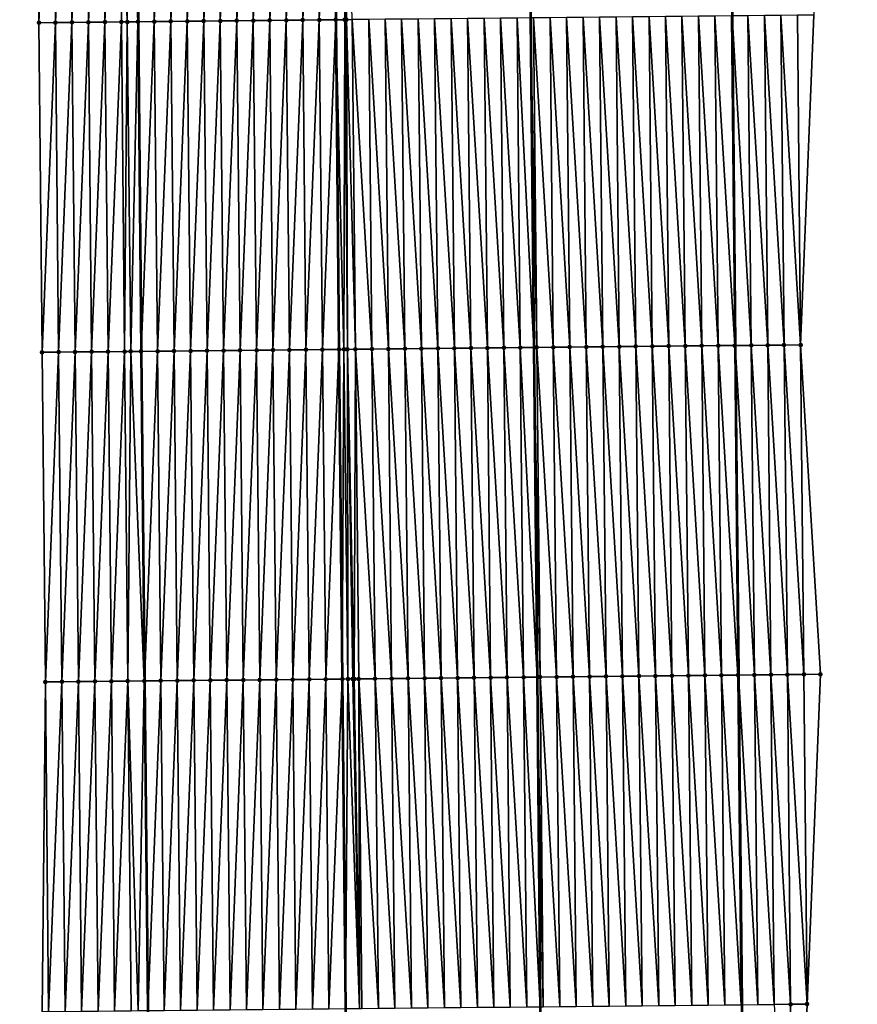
# Model space of a CAD drawing. Header units: feet. Extents: x 2010743 to 2022806, y 818705 to 837694.
# Tile 316 of 531: x 2011471 to 2011521, y 829094 to 829154. Entities that reach past the tile are written whole.
import ezdxf

# ---------------------------------------------------------------- set-up
doc = ezdxf.new("R2010")
doc.units = ezdxf.units.FT
doc.header["$MEASUREMENT"] = 0
for name, color, linetype, lineweight in [('EP_Travel Lane', 172, 'Continuous', 53), ('Road Shots', 141, 'Continuous', 100), ('STRIPING', 60, 'Continuous', 53)]:
    doc.layers.add(name, color=color, linetype=linetype, lineweight=lineweight)
doc.layers.add('I-77-MM17-21_NB-Surface-Border', color=7, linetype='Continuous')
doc.layers.add('I-77-MM17-21_NB-Surface-TIN', color=7, linetype='Continuous')

msp = doc.modelspace()

# ---------------------------------------------------------------- linework, layer by layer
at = {"layer": 'EP_Travel Lane'}
for points in [[(2011476.563, 829273.584, 318.471), (2011476.775, 829253.585, 318.372), (2011476.974, 829233.606, 318.258), (2011477.171, 829213.607, 318.144), (2011477.367, 829193.609, 317.993), (2011477.564, 829173.61, 317.871), (2011477.76, 829153.611, 317.748), (2011477.956, 829133.613, 317.624), (2011478.153, 829113.614, 317.502), (2011478.349, 829093.615, 317.368), (2011478.546, 829073.617, 317.262), (2011478.742, 829053.618, 317.141), (2011478.966, 829033.613, 317.012), (2011479.2, 829013.614, 316.91), (2011479.434, 828993.616, 316.809), (2011479.668, 828973.618, 316.693), (2011479.903, 828953.619, 316.534), (2011480.137, 828933.621, 316.412), (2011480.371, 828913.623, 316.275), (2011480.605, 828893.625, 316.163), (2011480.839, 828873.626, 316.036), (2011481.073, 828853.628, 315.906), (2011481.29, 828833.627, 315.768), (2011481.5, 828813.628, 315.686)], [(2011512.584, 829273.989, 318.244), (2011512.796, 829253.99, 318.126), (2011512.996, 829233.961, 318.023), (2011513.192, 829213.963, 317.877), (2011513.389, 829193.964, 317.745), (2011513.585, 829173.965, 317.621), (2011513.782, 829153.967, 317.5), (2011513.978, 829133.968, 317.355), (2011514.174, 829113.97, 317.235), (2011514.371, 829093.971, 317.101), (2011514.567, 829073.972, 316.995), (2011514.764, 829053.974, 316.873), (2011514.985, 829033.986, 316.753), (2011515.215, 829013.988, 316.662), (2011515.446, 828993.99, 316.527), (2011515.676, 828973.991, 316.415), (2011515.906, 828953.993, 316.282), (2011516.137, 828933.995, 316.151), (2011516.367, 828913.996, 316.02), (2011516.597, 828893.998, 315.889), (2011516.827, 828874, 315.772), (2011517.058, 828854.001, 315.672), (2011517.273, 828834.007, 315.552), (2011517.484, 828814.009, 315.422)]]:
    msp.add_polyline3d(points, dxfattribs=at)
at = {"layer": 'I-77-MM17-21_NB-Surface-Border', "color": 3, "linetype": 'Continuous', "lineweight": -3}
for points in [[(2011514.534, 829274.011, 318.177), (2011514.758, 829254.012, 318.068), (2011516.96, 829234.001, 317.894), (2011517.157, 829214.002, 317.766), (2011518.353, 829194.014, 317.605), (2011518.55, 829174.015, 317.478), (2011518.746, 829154.016, 317.352), (2011517.942, 829134.008, 317.241), (2011519.139, 829114.019, 317.089), (2011518.335, 829094.011, 316.988), (2011517.532, 829074.002, 316.91), (2011517.728, 829054.003, 316.783), (2011517.932, 829034.017, 316.663), (2011519.139, 829014.029, 316.534), (2011519.345, 828994.031, 316.404), (2011519.552, 828974.032, 316.292), (2011520.758, 828954.044, 316.128), (2011520.965, 828934.045, 315.991), (2011520.171, 828914.036, 315.896), (2011521.378, 828894.048, 315.742), (2011520.584, 828874.039, 315.654), (2011519.791, 828854.03, 315.581), (2011520, 828834.036, 315.468), (2011518.211, 828814.016, 315.402)], [(2011475.653, 828813.568, 315.523), (2011475.743, 828833.57, 315.62), (2011474.846, 828853.565, 315.736), (2011474.362, 828873.561, 315.867), (2011474.148, 828893.559, 316.002), (2011474.174, 828913.56, 316.128), (2011473.967, 828933.558, 316.251), (2011473.262, 828953.552, 316.364), (2011473.093, 828973.551, 316.509), (2011473.066, 828993.551, 316.635), (2011473.298, 829013.554, 316.74), (2011473.384, 829033.556, 316.858), (2011472.917, 829053.562, 316.977), (2011472.543, 829073.559, 317.077), (2011471.942, 829093.554, 317.189), (2011472.141, 829113.556, 317.339), (2011471.945, 829133.555, 317.473), (2011471.748, 829153.553, 317.605), (2011471.552, 829173.552, 317.723), (2011471.355, 829193.551, 317.841), (2011470.631, 829213.544, 317.969), (2011470.716, 829233.545, 318.088), (2011470.951, 829253.521, 318.21), (2011470.584, 829273.518, 318.318)]]:
    msp.add_polyline3d(points, dxfattribs=at)
at = {"layer": 'I-77-MM17-21_NB-Surface-TIN', "color": 128, "linetype": 'Continuous', "lineweight": -3}
for points in [[(2011471.748, 829153.553, 317.605), (2011472.552, 829173.562, 317.753), (2011471.552, 829173.552, 317.723)], [(2011472.748, 829153.563, 317.634), (2011472.552, 829173.562, 317.753), (2011471.748, 829153.553, 317.605)], [(2011472.748, 829153.563, 317.634), (2011473.552, 829173.571, 317.782), (2011472.552, 829173.562, 317.753)], [(2011472.748, 829153.563, 317.634), (2011473.748, 829153.573, 317.662), (2011473.552, 829173.571, 317.782)], [(2011473.748, 829153.573, 317.662), (2011474.552, 829173.581, 317.815), (2011473.552, 829173.571, 317.782)], [(2011473.748, 829153.573, 317.662), (2011474.748, 829153.582, 317.695), (2011474.552, 829173.581, 317.815)], [(2011474.748, 829153.582, 317.695), (2011475.552, 829173.591, 317.833), (2011474.552, 829173.581, 317.815)], [(2011474.748, 829153.582, 317.695), (2011475.748, 829153.592, 317.704), (2011475.552, 829173.591, 317.833)], [(2011475.748, 829153.592, 317.704), (2011476.552, 829173.6, 317.863), (2011475.552, 829173.591, 317.833)], [(2011475.748, 829153.592, 317.704), (2011476.748, 829153.602, 317.737), (2011476.552, 829173.6, 317.863)], [(2011477.104, 829153.605, 317.762), (2011476.928, 829173.604, 317.887), (2011476.552, 829173.6, 317.863)], [(2011476.748, 829153.602, 317.737), (2011477.104, 829153.605, 317.762), (2011476.552, 829173.6, 317.863)], [(2011477.748, 829153.611, 317.748), (2011477.552, 829173.61, 317.871), (2011476.928, 829173.604, 317.887)], [(2011477.104, 829153.605, 317.762), (2011477.748, 829153.611, 317.748), (2011476.928, 829173.604, 317.887)], [(2011477.748, 829153.611, 317.748), (2011477.564, 829173.61, 317.871), (2011477.552, 829173.61, 317.871)], [(2011478.552, 829173.62, 317.885), (2011477.564, 829173.61, 317.871), (2011477.76, 829153.611, 317.748)], [(2011477.748, 829153.611, 317.748), (2011477.76, 829153.611, 317.748), (2011477.564, 829173.61, 317.871)], [(2011478.748, 829153.621, 317.757), (2011478.552, 829173.62, 317.885), (2011477.76, 829153.611, 317.748)], [(2011478.748, 829153.621, 317.757), (2011479.551, 829173.629, 317.903), (2011478.552, 829173.62, 317.885)], [(2011478.748, 829153.621, 317.757), (2011479.748, 829153.631, 317.779), (2011479.551, 829173.629, 317.903)], [(2011479.748, 829153.631, 317.779), (2011480.551, 829173.639, 317.92), (2011479.551, 829173.629, 317.903)], [(2011479.748, 829153.631, 317.779), (2011480.748, 829153.64, 317.795), (2011480.551, 829173.639, 317.92)], [(2011480.748, 829153.64, 317.795), (2011481.551, 829173.649, 317.933), (2011480.551, 829173.639, 317.92)], [(2011480.748, 829153.64, 317.795), (2011481.748, 829153.65, 317.809), (2011481.551, 829173.649, 317.933)], [(2011481.748, 829153.65, 317.809), (2011482.551, 829173.659, 317.944), (2011481.551, 829173.649, 317.933)], [(2011481.748, 829153.65, 317.809), (2011482.748, 829153.66, 317.821), (2011482.551, 829173.659, 317.944)], [(2011482.748, 829153.66, 317.821), (2011483.551, 829173.668, 317.954), (2011482.551, 829173.659, 317.944)], [(2011482.748, 829153.66, 317.821), (2011483.748, 829153.67, 317.831), (2011483.551, 829173.668, 317.954)], [(2011483.748, 829153.67, 317.831), (2011484.551, 829173.678, 317.965), (2011483.551, 829173.668, 317.954)], [(2011483.748, 829153.67, 317.831), (2011484.748, 829153.679, 317.843), (2011484.551, 829173.678, 317.965)], [(2011484.748, 829153.679, 317.843), (2011485.551, 829173.688, 317.976), (2011484.551, 829173.678, 317.965)], [(2011484.748, 829153.679, 317.843), (2011485.748, 829153.689, 317.855), (2011485.551, 829173.688, 317.976)], [(2011485.748, 829153.689, 317.855), (2011486.551, 829173.698, 317.99), (2011485.551, 829173.688, 317.976)], [(2011485.748, 829153.689, 317.855), (2011486.748, 829153.699, 317.871), (2011486.551, 829173.698, 317.99)], [(2011486.748, 829153.699, 317.871), (2011487.551, 829173.707, 318.006), (2011486.551, 829173.698, 317.99)], [(2011486.748, 829153.699, 317.871), (2011487.748, 829153.709, 317.889), (2011487.551, 829173.707, 318.006)], [(2011487.748, 829153.709, 317.889), (2011488.551, 829173.717, 318.026), (2011487.551, 829173.707, 318.006)], [(2011487.748, 829153.709, 317.889), (2011488.747, 829153.718, 317.91), (2011488.551, 829173.717, 318.026)], [(2011488.747, 829153.718, 317.91), (2011489.551, 829173.727, 318.038), (2011488.551, 829173.717, 318.026)], [(2011488.747, 829153.718, 317.91), (2011489.748, 829153.728, 317.917), (2011489.551, 829173.727, 318.038)], [(2011490.054, 829173.732, 318.042), (2011489.551, 829173.727, 318.038), (2011489.748, 829153.728, 317.917)], [(2011490.294, 829153.733, 317.923), (2011490.054, 829173.732, 318.042), (2011489.748, 829153.728, 317.917)], [(2011490.294, 829153.733, 317.923), (2011490.214, 829173.733, 318.041), (2011490.054, 829173.732, 318.042)], [(2011490.294, 829153.733, 317.923), (2011490.394, 829153.734, 317.923), (2011490.214, 829173.733, 318.041)], [(2011490.394, 829153.734, 317.923), (2011490.747, 829153.738, 317.92), (2011490.214, 829173.733, 318.041)], [(2011471.945, 829133.555, 317.473), (2011472.748, 829153.563, 317.634), (2011471.748, 829153.553, 317.605)], [(2011472.945, 829133.564, 317.501), (2011472.748, 829153.563, 317.634), (2011471.945, 829133.555, 317.473)], [(2011472.945, 829133.564, 317.501), (2011473.748, 829153.573, 317.662), (2011472.748, 829153.563, 317.634)], [(2011472.945, 829133.564, 317.501), (2011473.945, 829133.574, 317.528), (2011473.748, 829153.573, 317.662)], [(2011473.945, 829133.574, 317.528), (2011474.748, 829153.582, 317.695), (2011473.748, 829153.573, 317.662)], [(2011473.945, 829133.574, 317.528), (2011474.945, 829133.584, 317.561), (2011474.748, 829153.582, 317.695)], [(2011474.945, 829133.584, 317.561), (2011475.748, 829153.592, 317.704), (2011474.748, 829153.582, 317.695)], [(2011474.945, 829133.584, 317.561), (2011475.945, 829133.593, 317.584), (2011475.748, 829153.592, 317.704)], [(2011475.945, 829133.593, 317.584), (2011476.748, 829153.602, 317.737), (2011475.748, 829153.592, 317.704)], [(2011475.945, 829133.593, 317.584), (2011476.944, 829133.603, 317.61), (2011476.748, 829153.602, 317.737)], [(2011476.944, 829133.603, 317.61), (2011477.104, 829153.605, 317.762), (2011476.748, 829153.602, 317.737)], [(2011476.944, 829133.603, 317.61), (2011477.317, 829133.606, 317.627), (2011477.104, 829153.605, 317.762)], [(2011477.317, 829133.606, 317.627), (2011477.748, 829153.611, 317.748), (2011477.104, 829153.605, 317.762)], [(2011477.317, 829133.606, 317.627), (2011477.944, 829133.613, 317.624), (2011477.748, 829153.611, 317.748)], [(2011477.944, 829133.613, 317.624), (2011477.76, 829153.611, 317.748), (2011477.748, 829153.611, 317.748)], [(2011478.748, 829153.621, 317.757), (2011477.76, 829153.611, 317.748), (2011477.956, 829133.613, 317.624)], [(2011477.944, 829133.613, 317.624), (2011477.956, 829133.613, 317.624), (2011477.76, 829153.611, 317.748)], [(2011478.944, 829133.622, 317.637), (2011478.748, 829153.621, 317.757), (2011477.956, 829133.613, 317.624)], [(2011478.944, 829133.622, 317.637), (2011479.748, 829153.631, 317.779), (2011478.748, 829153.621, 317.757)], [(2011478.944, 829133.622, 317.637), (2011479.944, 829133.632, 317.654), (2011479.748, 829153.631, 317.779)], [(2011479.944, 829133.632, 317.654), (2011480.748, 829153.64, 317.795), (2011479.748, 829153.631, 317.779)], [(2011479.944, 829133.632, 317.654), (2011480.944, 829133.642, 317.672), (2011480.748, 829153.64, 317.795)], [(2011480.944, 829133.642, 317.672), (2011481.748, 829153.65, 317.809), (2011480.748, 829153.64, 317.795)], [(2011480.944, 829133.642, 317.672), (2011481.944, 829133.652, 317.684), (2011481.748, 829153.65, 317.809)], [(2011481.944, 829133.652, 317.684), (2011482.748, 829153.66, 317.821), (2011481.748, 829153.65, 317.809)], [(2011481.944, 829133.652, 317.684), (2011482.944, 829133.661, 317.695), (2011482.748, 829153.66, 317.821)], [(2011482.944, 829133.661, 317.695), (2011483.748, 829153.67, 317.831), (2011482.748, 829153.66, 317.821)], [(2011482.944, 829133.661, 317.695), (2011483.944, 829133.671, 317.707), (2011483.748, 829153.67, 317.831)], [(2011483.944, 829133.671, 317.707), (2011484.748, 829153.679, 317.843), (2011483.748, 829153.67, 317.831)], [(2011483.944, 829133.671, 317.707), (2011484.944, 829133.681, 317.716), (2011484.748, 829153.679, 317.843)], [(2011484.944, 829133.681, 317.716), (2011485.748, 829153.689, 317.855), (2011484.748, 829153.679, 317.843)], [(2011484.944, 829133.681, 317.716), (2011485.944, 829133.691, 317.726), (2011485.748, 829153.689, 317.855)], [(2011485.944, 829133.691, 317.726), (2011486.748, 829153.699, 317.871), (2011485.748, 829153.689, 317.855)], [(2011485.944, 829133.691, 317.726), (2011486.944, 829133.7, 317.739), (2011486.748, 829153.699, 317.871)], [(2011486.944, 829133.7, 317.739), (2011487.748, 829153.709, 317.889), (2011486.748, 829153.699, 317.871)], [(2011486.944, 829133.7, 317.739), (2011487.944, 829133.71, 317.755), (2011487.748, 829153.709, 317.889)], [(2011487.944, 829133.71, 317.755), (2011488.747, 829153.718, 317.91), (2011487.748, 829153.709, 317.889)], [(2011487.944, 829133.71, 317.755), (2011488.944, 829133.72, 317.774), (2011488.747, 829153.718, 317.91)], [(2011488.944, 829133.72, 317.774), (2011489.748, 829153.728, 317.917), (2011488.747, 829153.718, 317.91)], [(2011488.944, 829133.72, 317.774), (2011489.944, 829133.73, 317.785), (2011489.748, 829153.728, 317.917)], [(2011490.246, 829133.732, 317.786), (2011490.294, 829153.733, 317.923), (2011489.748, 829153.728, 317.917)], [(2011490.246, 829133.732, 317.786), (2011489.748, 829153.728, 317.917), (2011489.944, 829133.73, 317.785)], [(2011490.246, 829133.732, 317.786), (2011490.457, 829133.735, 317.786), (2011490.294, 829153.733, 317.923)], [(2011490.457, 829133.735, 317.786), (2011490.394, 829153.734, 317.923), (2011490.294, 829153.733, 317.923)], [(2011490.944, 829133.739, 317.781), (2011490.747, 829153.738, 317.92), (2011490.394, 829153.734, 317.923)], [(2011490.457, 829133.735, 317.786), (2011490.944, 829133.739, 317.781), (2011490.394, 829153.734, 317.923)], [(2011491.944, 829133.749, 317.761), (2011491.747, 829153.748, 317.901), (2011490.747, 829153.738, 317.92)], [(2011490.944, 829133.739, 317.781), (2011491.944, 829133.749, 317.761), (2011490.747, 829153.738, 317.92)], [(2011492.944, 829133.759, 317.741), (2011492.747, 829153.758, 317.884), (2011491.747, 829153.748, 317.901)], [(2011491.944, 829133.749, 317.761), (2011492.944, 829133.759, 317.741), (2011491.747, 829153.748, 317.901)], [(2011493.944, 829133.769, 317.719), (2011493.747, 829153.768, 317.865), (2011492.747, 829153.758, 317.884)], [(2011492.944, 829133.759, 317.741), (2011493.944, 829133.769, 317.719), (2011492.747, 829153.758, 317.884)], [(2011494.944, 829133.779, 317.7), (2011494.747, 829153.778, 317.849), (2011493.747, 829153.768, 317.865)], [(2011493.944, 829133.769, 317.719), (2011494.944, 829133.779, 317.7), (2011493.747, 829153.768, 317.865)], [(2011495.944, 829133.789, 317.684), (2011495.747, 829153.788, 317.834), (2011494.747, 829153.778, 317.849)], [(2011494.944, 829133.779, 317.7), (2011495.944, 829133.789, 317.684), (2011494.747, 829153.778, 317.849)], [(2011496.944, 829133.799, 317.663), (2011496.747, 829153.797, 317.815), (2011495.747, 829153.788, 317.834)], [(2011495.944, 829133.789, 317.684), (2011496.944, 829133.799, 317.663), (2011495.747, 829153.788, 317.834)], [(2011497.943, 829133.809, 317.644), (2011497.747, 829153.807, 317.799), (2011496.747, 829153.797, 317.815)], [(2011496.944, 829133.799, 317.663), (2011497.943, 829133.809, 317.644), (2011496.747, 829153.797, 317.815)], [(2011498.943, 829133.819, 317.628), (2011498.747, 829153.817, 317.785), (2011497.747, 829153.807, 317.799)], [(2011497.943, 829133.809, 317.644), (2011498.943, 829133.819, 317.628), (2011497.747, 829153.807, 317.799)], [(2011499.943, 829133.829, 317.619), (2011499.747, 829153.827, 317.777), (2011498.747, 829153.817, 317.785)], [(2011498.943, 829133.819, 317.628), (2011499.943, 829133.829, 317.619), (2011498.747, 829153.817, 317.785)], [(2011500.943, 829133.839, 317.611), (2011500.747, 829153.837, 317.77), (2011499.747, 829153.827, 317.777)], [(2011499.943, 829133.829, 317.619), (2011500.943, 829133.839, 317.611), (2011499.747, 829153.827, 317.777)], [(2011500.747, 829153.837, 317.77), (2011501.759, 829133.847, 317.59), (2011501.562, 829153.845, 317.752)], [(2011500.943, 829133.839, 317.611), (2011501.759, 829133.847, 317.59), (2011500.747, 829153.837, 317.77)], [(2011501.943, 829133.849, 317.585), (2011501.747, 829153.847, 317.747), (2011501.562, 829153.845, 317.752)], [(2011501.943, 829133.849, 317.585), (2011501.562, 829153.845, 317.752), (2011501.759, 829133.847, 317.59)], [(2011502.943, 829133.858, 317.571), (2011502.747, 829153.857, 317.727), (2011501.747, 829153.847, 317.747)], [(2011501.943, 829133.849, 317.585), (2011502.943, 829133.858, 317.571), (2011501.747, 829153.847, 317.747)], [(2011503.943, 829133.869, 317.539), (2011503.747, 829153.867, 317.695), (2011502.747, 829153.857, 317.727)], [(2011502.943, 829133.858, 317.571), (2011503.943, 829133.869, 317.539), (2011502.747, 829153.857, 317.727)], [(2011504.943, 829133.878, 317.521), (2011504.747, 829153.877, 317.673), (2011503.747, 829153.867, 317.695)], [(2011503.943, 829133.869, 317.539), (2011504.943, 829133.878, 317.521), (2011503.747, 829153.867, 317.695)], [(2011505.943, 829133.888, 317.502), (2011505.747, 829153.887, 317.653), (2011504.747, 829153.877, 317.673)], [(2011504.943, 829133.878, 317.521), (2011505.943, 829133.888, 317.502), (2011504.747, 829153.877, 317.673)], [(2011506.943, 829133.898, 317.485), (2011506.747, 829153.897, 317.634), (2011505.747, 829153.887, 317.653)], [(2011505.943, 829133.888, 317.502), (2011506.943, 829133.898, 317.485), (2011505.747, 829153.887, 317.653)], [(2011507.943, 829133.908, 317.473), (2011507.747, 829153.907, 317.623), (2011506.747, 829153.897, 317.634)], [(2011506.943, 829133.898, 317.485), (2011507.943, 829133.908, 317.473), (2011506.747, 829153.897, 317.634)], [(2011508.943, 829133.918, 317.461), (2011508.747, 829153.917, 317.611), (2011507.747, 829153.907, 317.623)], [(2011507.943, 829133.908, 317.473), (2011508.943, 829133.918, 317.461), (2011507.747, 829153.907, 317.623)], [(2011509.943, 829133.928, 317.447), (2011509.746, 829153.927, 317.591), (2011508.747, 829153.917, 317.611)], [(2011508.943, 829133.918, 317.461), (2011509.943, 829133.928, 317.447), (2011508.747, 829153.917, 317.611)], [(2011510.943, 829133.938, 317.431), (2011510.746, 829153.936, 317.574), (2011509.746, 829153.927, 317.591)], [(2011509.943, 829133.928, 317.447), (2011510.943, 829133.938, 317.431), (2011509.746, 829153.927, 317.591)], [(2011511.943, 829133.948, 317.415), (2011511.746, 829153.946, 317.558), (2011510.746, 829153.936, 317.574)], [(2011510.943, 829133.938, 317.431), (2011511.943, 829133.948, 317.415), (2011510.746, 829153.936, 317.574)], [(2011512.943, 829133.958, 317.397), (2011512.746, 829153.956, 317.539), (2011511.746, 829153.946, 317.558)], [(2011511.943, 829133.948, 317.415), (2011512.943, 829133.958, 317.397), (2011511.746, 829153.946, 317.558)], [(2011513.943, 829133.968, 317.356), (2011513.746, 829153.966, 317.501), (2011512.746, 829153.956, 317.539)], [(2011512.943, 829133.958, 317.397), (2011513.943, 829133.968, 317.356), (2011512.746, 829153.956, 317.539)], [(2011513.746, 829153.966, 317.501), (2011513.978, 829133.968, 317.355), (2011513.782, 829153.967, 317.5)], [(2011513.943, 829133.968, 317.356), (2011513.978, 829133.968, 317.355), (2011513.746, 829153.966, 317.501)], [(2011514.943, 829133.978, 317.339), (2011514.746, 829153.976, 317.474), (2011513.782, 829153.967, 317.5)], [(2011514.943, 829133.978, 317.339), (2011513.782, 829153.967, 317.5), (2011513.978, 829133.968, 317.355)], [(2011515.943, 829133.988, 317.304), (2011515.746, 829153.986, 317.437), (2011514.746, 829153.976, 317.474)], [(2011514.943, 829133.978, 317.339), (2011515.943, 829133.988, 317.304), (2011514.746, 829153.976, 317.474)], [(2011516.943, 829133.998, 317.271), (2011516.746, 829153.996, 317.411), (2011515.746, 829153.986, 317.437)], [(2011515.943, 829133.988, 317.304), (2011516.943, 829133.998, 317.271), (2011515.746, 829153.986, 317.437)], [(2011517.942, 829134.008, 317.241), (2011517.746, 829154.006, 317.38), (2011516.746, 829153.996, 317.411)], [(2011516.943, 829133.998, 317.271), (2011517.942, 829134.008, 317.241), (2011516.746, 829153.996, 317.411)], [(2011517.942, 829134.008, 317.241), (2011518.746, 829154.016, 317.352), (2011517.746, 829154.006, 317.38)], [(2011495.14, 829113.78, 317.593), (2011494.944, 829133.779, 317.7), (2011493.944, 829133.769, 317.719)], [(2011496.14, 829113.79, 317.579), (2011495.944, 829133.789, 317.684), (2011494.944, 829133.779, 317.7)], [(2011495.14, 829113.78, 317.593), (2011496.14, 829113.79, 317.579), (2011494.944, 829133.779, 317.7)], [(2011497.14, 829113.8, 317.559), (2011496.944, 829133.799, 317.663), (2011495.944, 829133.789, 317.684)], [(2011496.14, 829113.79, 317.579), (2011497.14, 829113.8, 317.559), (2011495.944, 829133.789, 317.684)], [(2011498.14, 829113.81, 317.541), (2011497.943, 829133.809, 317.644), (2011496.944, 829133.799, 317.663)], [(2011497.14, 829113.8, 317.559), (2011498.14, 829113.81, 317.541), (2011496.944, 829133.799, 317.663)], [(2011499.14, 829113.82, 317.526), (2011498.943, 829133.819, 317.628), (2011497.943, 829133.809, 317.644)], [(2011498.14, 829113.81, 317.541), (2011499.14, 829113.82, 317.526), (2011497.943, 829133.809, 317.644)], [(2011500.14, 829113.83, 317.514), (2011499.943, 829133.829, 317.619), (2011498.943, 829133.819, 317.628)], [(2011499.14, 829113.82, 317.526), (2011500.14, 829113.83, 317.514), (2011498.943, 829133.819, 317.628)], [(2011501.14, 829113.84, 317.509), (2011500.943, 829133.839, 317.611), (2011499.943, 829133.829, 317.619)], [(2011500.14, 829113.83, 317.514), (2011501.14, 829113.84, 317.509), (2011499.943, 829133.829, 317.619)], [(2011500.943, 829133.839, 317.611), (2011501.955, 829113.848, 317.492), (2011501.759, 829133.847, 317.59)], [(2011501.14, 829113.84, 317.509), (2011501.955, 829113.848, 317.492), (2011500.943, 829133.839, 317.611)], [(2011502.14, 829113.85, 317.488), (2011501.943, 829133.849, 317.585), (2011501.759, 829133.847, 317.59)], [(2011502.14, 829113.85, 317.488), (2011501.759, 829133.847, 317.59), (2011501.955, 829113.848, 317.492)], [(2011503.14, 829113.86, 317.464), (2011502.943, 829133.858, 317.571), (2011501.943, 829133.849, 317.585)], [(2011502.14, 829113.85, 317.488), (2011503.14, 829113.86, 317.464), (2011501.943, 829133.849, 317.585)], [(2011504.14, 829113.87, 317.431), (2011503.943, 829133.869, 317.539), (2011502.943, 829133.858, 317.571)], [(2011503.14, 829113.86, 317.464), (2011504.14, 829113.87, 317.431), (2011502.943, 829133.858, 317.571)], [(2011505.14, 829113.88, 317.411), (2011504.943, 829133.878, 317.521), (2011503.943, 829133.869, 317.539)], [(2011504.14, 829113.87, 317.431), (2011505.14, 829113.88, 317.411), (2011503.943, 829133.869, 317.539)], [(2011506.14, 829113.89, 317.39), (2011505.943, 829133.888, 317.502), (2011504.943, 829133.878, 317.521)], [(2011505.14, 829113.88, 317.411), (2011506.14, 829113.89, 317.39), (2011504.943, 829133.878, 317.521)], [(2011507.139, 829113.9, 317.373), (2011506.943, 829133.898, 317.485), (2011505.943, 829133.888, 317.502)], [(2011506.14, 829113.89, 317.39), (2011507.139, 829113.9, 317.373), (2011505.943, 829133.888, 317.502)], [(2011508.139, 829113.909, 317.359), (2011507.943, 829133.908, 317.473), (2011506.943, 829133.898, 317.485)], [(2011507.139, 829113.9, 317.373), (2011508.139, 829113.909, 317.359), (2011506.943, 829133.898, 317.485)], [(2011509.139, 829113.919, 317.345), (2011508.943, 829133.918, 317.461), (2011507.943, 829133.908, 317.473)], [(2011508.139, 829113.909, 317.359), (2011509.139, 829113.919, 317.345), (2011507.943, 829133.908, 317.473)], [(2011510.139, 829113.929, 317.33), (2011509.943, 829133.928, 317.447), (2011508.943, 829133.918, 317.461)], [(2011509.139, 829113.919, 317.345), (2011510.139, 829113.929, 317.33), (2011508.943, 829133.918, 317.461)], [(2011511.139, 829113.939, 317.314), (2011510.943, 829133.938, 317.431), (2011509.943, 829133.928, 317.447)], [(2011510.139, 829113.929, 317.33), (2011511.139, 829113.939, 317.314), (2011509.943, 829133.928, 317.447)], [(2011512.139, 829113.949, 317.295), (2011511.943, 829133.948, 317.415), (2011510.943, 829133.938, 317.431)], [(2011511.139, 829113.939, 317.314), (2011512.139, 829113.949, 317.295), (2011510.943, 829133.938, 317.431)], [(2011513.139, 829113.959, 317.276), (2011512.943, 829133.958, 317.397), (2011511.943, 829133.948, 317.415)], [(2011512.139, 829113.949, 317.295), (2011513.139, 829113.959, 317.276), (2011511.943, 829133.948, 317.415)], [(2011514.139, 829113.969, 317.236), (2011513.943, 829133.968, 317.356), (2011512.943, 829133.958, 317.397)], [(2011513.139, 829113.959, 317.276), (2011514.139, 829113.969, 317.236), (2011512.943, 829133.958, 317.397)], [(2011513.943, 829133.968, 317.356), (2011514.174, 829113.97, 317.235), (2011513.978, 829133.968, 317.355)], [(2011514.139, 829113.969, 317.236), (2011514.174, 829113.97, 317.235), (2011513.943, 829133.968, 317.356)], [(2011515.139, 829113.979, 317.207), (2011514.943, 829133.978, 317.339), (2011513.978, 829133.968, 317.355)], [(2011515.139, 829113.979, 317.207), (2011513.978, 829133.968, 317.355), (2011514.174, 829113.97, 317.235)], [(2011516.139, 829113.989, 317.184), (2011515.943, 829133.988, 317.304), (2011514.943, 829133.978, 317.339)], [(2011515.139, 829113.979, 317.207), (2011516.139, 829113.989, 317.184), (2011514.943, 829133.978, 317.339)], [(2011517.139, 829113.999, 317.155), (2011516.943, 829133.998, 317.271), (2011515.943, 829133.988, 317.304)], [(2011516.139, 829113.989, 317.184), (2011517.139, 829113.999, 317.155), (2011515.943, 829133.988, 317.304)], [(2011518.139, 829114.009, 317.119), (2011517.942, 829134.008, 317.241), (2011516.943, 829133.998, 317.271)], [(2011517.139, 829113.999, 317.155), (2011518.139, 829114.009, 317.119), (2011516.943, 829133.998, 317.271)], [(2011518.139, 829114.009, 317.119), (2011519.139, 829114.019, 317.089), (2011517.942, 829134.008, 317.241)], [(2011472.141, 829113.556, 317.339), (2011472.945, 829133.564, 317.501), (2011471.945, 829133.555, 317.473)], [(2011473.141, 829113.566, 317.371), (2011472.945, 829133.564, 317.501), (2011472.141, 829113.556, 317.339)], [(2011473.141, 829113.566, 317.371), (2011473.945, 829133.574, 317.528), (2011472.945, 829133.564, 317.501)], [(2011473.141, 829113.566, 317.371), (2011474.141, 829113.575, 317.4), (2011473.945, 829133.574, 317.528)], [(2011474.141, 829113.575, 317.4), (2011474.945, 829133.584, 317.561), (2011473.945, 829133.574, 317.528)], [(2011474.141, 829113.575, 317.4), (2011475.141, 829113.585, 317.432), (2011474.945, 829133.584, 317.561)], [(2011475.141, 829113.585, 317.432), (2011475.945, 829133.593, 317.584), (2011474.945, 829133.584, 317.561)], [(2011475.141, 829113.585, 317.432), (2011476.141, 829113.595, 317.46), (2011475.945, 829133.593, 317.584)], [(2011476.141, 829113.595, 317.46), (2011476.944, 829133.603, 317.61), (2011475.945, 829133.593, 317.584)], [(2011476.141, 829113.595, 317.46), (2011477.141, 829113.604, 317.494), (2011476.944, 829133.603, 317.61)], [(2011477.141, 829113.604, 317.494), (2011477.317, 829133.606, 317.627), (2011476.944, 829133.603, 317.61)], [(2011477.141, 829113.604, 317.494), (2011478.141, 829113.614, 317.502), (2011477.317, 829133.606, 317.627)], [(2011478.141, 829113.614, 317.502), (2011477.944, 829133.613, 317.624), (2011477.317, 829133.606, 317.627)], [(2011478.141, 829113.614, 317.502), (2011477.956, 829133.613, 317.624), (2011477.944, 829133.613, 317.624)], [(2011478.944, 829133.622, 317.637), (2011477.956, 829133.613, 317.624), (2011478.153, 829113.614, 317.502)], [(2011478.141, 829113.614, 317.502), (2011478.153, 829113.614, 317.502), (2011477.956, 829133.613, 317.624)], [(2011479.141, 829113.624, 317.516), (2011478.944, 829133.622, 317.637), (2011478.153, 829113.614, 317.502)], [(2011479.141, 829113.624, 317.516), (2011479.944, 829133.632, 317.654), (2011478.944, 829133.622, 317.637)], [(2011479.141, 829113.624, 317.516), (2011480.141, 829113.633, 317.532), (2011479.944, 829133.632, 317.654)], [(2011480.141, 829113.633, 317.532), (2011480.944, 829133.642, 317.672), (2011479.944, 829133.632, 317.654)], [(2011480.141, 829113.633, 317.532), (2011481.141, 829113.643, 317.55), (2011480.944, 829133.642, 317.672)], [(2011481.141, 829113.643, 317.55), (2011481.944, 829133.652, 317.684), (2011480.944, 829133.642, 317.672)], [(2011481.141, 829113.643, 317.55), (2011482.141, 829113.653, 317.567), (2011481.944, 829133.652, 317.684)], [(2011482.141, 829113.653, 317.567), (2011482.944, 829133.661, 317.695), (2011481.944, 829133.652, 317.684)], [(2011482.141, 829113.653, 317.567), (2011483.141, 829113.663, 317.578), (2011482.944, 829133.661, 317.695)], [(2011483.141, 829113.663, 317.578), (2011483.944, 829133.671, 317.707), (2011482.944, 829133.661, 317.695)], [(2011483.141, 829113.663, 317.578), (2011484.141, 829113.672, 317.587), (2011483.944, 829133.671, 317.707)], [(2011484.141, 829113.672, 317.587), (2011484.944, 829133.681, 317.716), (2011483.944, 829133.671, 317.707)], [(2011484.141, 829113.672, 317.587), (2011485.141, 829113.682, 317.597), (2011484.944, 829133.681, 317.716)], [(2011485.141, 829113.682, 317.597), (2011485.944, 829133.691, 317.726), (2011484.944, 829133.681, 317.716)], [(2011485.141, 829113.682, 317.597), (2011486.141, 829113.692, 317.606), (2011485.944, 829133.691, 317.726)], [(2011486.141, 829113.692, 317.606), (2011486.944, 829133.7, 317.739), (2011485.944, 829133.691, 317.726)], [(2011486.141, 829113.692, 317.606), (2011487.14, 829113.702, 317.618), (2011486.944, 829133.7, 317.739)], [(2011487.14, 829113.702, 317.618), (2011487.944, 829133.71, 317.755), (2011486.944, 829133.7, 317.739)], [(2011487.14, 829113.702, 317.618), (2011488.14, 829113.711, 317.635), (2011487.944, 829133.71, 317.755)], [(2011488.14, 829113.711, 317.635), (2011488.944, 829133.72, 317.774), (2011487.944, 829133.71, 317.755)], [(2011488.14, 829113.711, 317.635), (2011489.14, 829113.721, 317.654), (2011488.944, 829133.72, 317.774)], [(2011489.14, 829113.721, 317.654), (2011489.944, 829133.73, 317.785), (2011488.944, 829133.72, 317.774)], [(2011489.14, 829113.721, 317.654), (2011490.14, 829113.731, 317.655), (2011489.944, 829133.73, 317.785)], [(2011490.246, 829133.732, 317.786), (2011489.944, 829133.73, 317.785), (2011490.14, 829113.731, 317.655)], [(2011490.489, 829113.734, 317.663), (2011490.246, 829133.732, 317.786), (2011490.14, 829113.731, 317.655)], [(2011490.489, 829113.734, 317.663), (2011490.457, 829133.735, 317.786), (2011490.246, 829133.732, 317.786)], [(2011490.871, 829113.738, 317.669), (2011490.944, 829133.739, 317.781), (2011490.457, 829133.735, 317.786)], [(2011490.489, 829113.734, 317.663), (2011490.777, 829113.737, 317.669), (2011490.457, 829133.735, 317.786)], [(2011490.777, 829113.737, 317.669), (2011490.871, 829113.738, 317.669), (2011490.457, 829133.735, 317.786)], [(2011490.871, 829113.738, 317.669), (2011491.14, 829113.741, 317.667), (2011490.944, 829133.739, 317.781)], [(2011492.14, 829113.751, 317.649), (2011491.944, 829133.749, 317.761), (2011490.944, 829133.739, 317.781)], [(2011491.14, 829113.741, 317.667), (2011492.14, 829113.751, 317.649), (2011490.944, 829133.739, 317.781)], [(2011493.14, 829113.761, 317.629), (2011492.944, 829133.759, 317.741), (2011491.944, 829133.749, 317.761)], [(2011492.14, 829113.751, 317.649), (2011493.14, 829113.761, 317.629), (2011491.944, 829133.749, 317.761)], [(2011494.14, 829113.77, 317.61), (2011493.944, 829133.769, 317.719), (2011492.944, 829133.759, 317.741)], [(2011493.14, 829113.761, 317.629), (2011494.14, 829113.77, 317.61), (2011492.944, 829133.759, 317.741)], [(2011494.14, 829113.77, 317.61), (2011495.14, 829113.78, 317.593), (2011493.944, 829133.769, 317.719)], [(2011472.338, 829093.557, 317.202), (2011472.141, 829113.556, 317.339), (2011471.942, 829093.554, 317.189)], [(2011472.338, 829093.557, 317.202), (2011473.141, 829113.566, 317.371), (2011472.141, 829113.556, 317.339)], [(2011472.338, 829093.557, 317.202), (2011473.338, 829093.567, 317.233), (2011473.141, 829113.566, 317.371)], [(2011473.338, 829093.567, 317.233), (2011474.141, 829113.575, 317.4), (2011473.141, 829113.566, 317.371)], [(2011473.338, 829093.567, 317.233), (2011474.338, 829093.577, 317.266), (2011474.141, 829113.575, 317.4)], [(2011474.338, 829093.577, 317.266), (2011475.141, 829113.585, 317.432), (2011474.141, 829113.575, 317.4)], [(2011474.338, 829093.577, 317.266), (2011475.337, 829093.586, 317.298), (2011475.141, 829113.585, 317.432)], [(2011475.337, 829093.586, 317.298), (2011476.141, 829113.595, 317.46), (2011475.141, 829113.585, 317.432)], [(2011475.337, 829093.586, 317.298), (2011476.337, 829093.596, 317.326), (2011476.141, 829113.595, 317.46)], [(2011476.337, 829093.596, 317.326), (2011477.141, 829113.604, 317.494), (2011476.141, 829113.595, 317.46)], [(2011476.337, 829093.596, 317.326), (2011477.337, 829093.606, 317.355), (2011477.141, 829113.604, 317.494)], [(2011477.777, 829093.61, 317.371), (2011478.141, 829113.614, 317.502), (2011477.141, 829113.604, 317.494)], [(2011477.337, 829093.606, 317.355), (2011477.777, 829093.61, 317.371), (2011477.141, 829113.604, 317.494)], [(2011477.777, 829093.61, 317.371), (2011478.337, 829093.615, 317.368), (2011478.141, 829113.614, 317.502)], [(2011478.337, 829093.615, 317.368), (2011478.153, 829113.614, 317.502), (2011478.141, 829113.614, 317.502)], [(2011479.141, 829113.624, 317.516), (2011478.153, 829113.614, 317.502), (2011478.349, 829093.615, 317.368)], [(2011478.337, 829093.615, 317.368), (2011478.349, 829093.615, 317.368), (2011478.153, 829113.614, 317.502)], [(2011479.337, 829093.625, 317.38), (2011479.141, 829113.624, 317.516), (2011478.349, 829093.615, 317.368)], [(2011479.337, 829093.625, 317.38), (2011480.141, 829113.633, 317.532), (2011479.141, 829113.624, 317.516)], [(2011479.337, 829093.625, 317.38), (2011480.337, 829093.635, 317.4), (2011480.141, 829113.633, 317.532)], [(2011480.337, 829093.635, 317.4), (2011481.141, 829113.643, 317.55), (2011480.141, 829113.633, 317.532)], [(2011480.337, 829093.635, 317.4), (2011481.337, 829093.645, 317.416), (2011481.141, 829113.643, 317.55)], [(2011481.337, 829093.645, 317.416), (2011482.141, 829113.653, 317.567), (2011481.141, 829113.643, 317.55)], [(2011481.337, 829093.645, 317.416), (2011482.337, 829093.654, 317.432), (2011482.141, 829113.653, 317.567)], [(2011482.337, 829093.654, 317.432), (2011483.141, 829113.663, 317.578), (2011482.141, 829113.653, 317.567)], [(2011482.337, 829093.654, 317.432), (2011483.337, 829093.664, 317.442), (2011483.141, 829113.663, 317.578)], [(2011483.337, 829093.664, 317.442), (2011484.141, 829113.672, 317.587), (2011483.141, 829113.663, 317.578)], [(2011483.337, 829093.664, 317.442), (2011484.337, 829093.674, 317.449), (2011484.141, 829113.672, 317.587)], [(2011484.337, 829093.674, 317.449), (2011485.141, 829113.682, 317.597), (2011484.141, 829113.672, 317.587)], [(2011484.337, 829093.674, 317.449), (2011485.337, 829093.684, 317.461), (2011485.141, 829113.682, 317.597)], [(2011485.337, 829093.684, 317.461), (2011486.141, 829113.692, 317.606), (2011485.141, 829113.682, 317.597)], [(2011485.337, 829093.684, 317.461), (2011486.337, 829093.693, 317.47), (2011486.141, 829113.692, 317.606)], [(2011486.337, 829093.693, 317.47), (2011487.14, 829113.702, 317.618), (2011486.141, 829113.692, 317.606)], [(2011486.337, 829093.693, 317.47), (2011487.337, 829093.703, 317.483), (2011487.14, 829113.702, 317.618)], [(2011487.337, 829093.703, 317.483), (2011488.14, 829113.711, 317.635), (2011487.14, 829113.702, 317.618)], [(2011487.337, 829093.703, 317.483), (2011488.337, 829093.713, 317.5), (2011488.14, 829113.711, 317.635)], [(2011488.337, 829093.713, 317.5), (2011489.14, 829113.721, 317.654), (2011488.14, 829113.711, 317.635)], [(2011488.337, 829093.713, 317.5), (2011489.337, 829093.722, 317.519), (2011489.14, 829113.721, 317.654)], [(2011489.337, 829093.722, 317.519), (2011490.14, 829113.731, 317.655), (2011489.14, 829113.721, 317.654)], [(2011489.337, 829093.722, 317.519), (2011490.337, 829093.732, 317.523), (2011490.14, 829113.731, 317.655)], [(2011490.489, 829113.734, 317.663), (2011490.14, 829113.731, 317.655), (2011490.337, 829093.732, 317.523)], [(2011491.2, 829093.741, 317.531), (2011490.489, 829113.734, 317.663), (2011490.337, 829093.732, 317.523)], [(2011491.2, 829093.741, 317.531), (2011490.777, 829113.737, 317.669), (2011490.489, 829113.734, 317.663)], [(2011491.2, 829093.741, 317.531), (2011490.871, 829113.738, 317.669), (2011490.777, 829113.737, 317.669)], [(2011491.2, 829093.741, 317.531), (2011491.14, 829113.741, 317.667), (2011490.871, 829113.738, 317.669)], [(2011492.337, 829093.752, 317.513), (2011492.14, 829113.751, 317.649), (2011491.14, 829113.741, 317.667)], [(2011491.2, 829093.741, 317.531), (2011491.336, 829093.742, 317.53), (2011491.14, 829113.741, 317.667)], [(2011491.336, 829093.742, 317.53), (2011491.337, 829093.742, 317.53), (2011491.14, 829113.741, 317.667)], [(2011491.337, 829093.742, 317.53), (2011492.337, 829093.752, 317.513), (2011491.14, 829113.741, 317.667)], [(2011493.337, 829093.762, 317.494), (2011493.14, 829113.761, 317.629), (2011492.14, 829113.751, 317.649)], [(2011492.337, 829093.752, 317.513), (2011493.337, 829093.762, 317.494), (2011492.14, 829113.751, 317.649)], [(2011494.337, 829093.772, 317.477), (2011494.14, 829113.77, 317.61), (2011493.14, 829113.761, 317.629)], [(2011493.337, 829093.762, 317.494), (2011494.337, 829093.772, 317.477), (2011493.14, 829113.761, 317.629)], [(2011495.337, 829093.782, 317.461), (2011495.14, 829113.78, 317.593), (2011494.14, 829113.77, 317.61)], [(2011494.337, 829093.772, 317.477), (2011495.337, 829093.782, 317.461), (2011494.14, 829113.77, 317.61)], [(2011496.336, 829093.792, 317.447), (2011496.14, 829113.79, 317.579), (2011495.14, 829113.78, 317.593)], [(2011495.337, 829093.782, 317.461), (2011496.336, 829093.792, 317.447), (2011495.14, 829113.78, 317.593)], [(2011497.336, 829093.802, 317.428), (2011497.14, 829113.8, 317.559), (2011496.14, 829113.79, 317.579)], [(2011496.336, 829093.792, 317.447), (2011497.336, 829093.802, 317.428), (2011496.14, 829113.79, 317.579)], [(2011498.336, 829093.812, 317.412), (2011498.14, 829113.81, 317.541), (2011497.14, 829113.8, 317.559)], [(2011497.336, 829093.802, 317.428), (2011498.336, 829093.812, 317.412), (2011497.14, 829113.8, 317.559)], [(2011499.336, 829093.821, 317.393), (2011499.14, 829113.82, 317.526), (2011498.14, 829113.81, 317.541)], [(2011498.336, 829093.812, 317.412), (2011499.336, 829093.821, 317.393), (2011498.14, 829113.81, 317.541)], [(2011500.336, 829093.831, 317.383), (2011500.14, 829113.83, 317.514), (2011499.14, 829113.82, 317.526)], [(2011499.336, 829093.821, 317.393), (2011500.336, 829093.831, 317.383), (2011499.14, 829113.82, 317.526)], [(2011501.336, 829093.841, 317.376), (2011501.14, 829113.84, 317.509), (2011500.14, 829113.83, 317.514)], [(2011500.336, 829093.831, 317.383), (2011501.336, 829093.841, 317.376), (2011500.14, 829113.83, 317.514)], [(2011501.14, 829113.84, 317.509), (2011502.152, 829093.849, 317.36), (2011501.955, 829113.848, 317.492)], [(2011501.336, 829093.841, 317.376), (2011502.152, 829093.849, 317.36), (2011501.14, 829113.84, 317.509)], [(2011502.336, 829093.851, 317.357), (2011502.14, 829113.85, 317.488), (2011501.955, 829113.848, 317.492)], [(2011502.336, 829093.851, 317.357), (2011501.955, 829113.848, 317.492), (2011502.152, 829093.849, 317.36)], [(2011503.336, 829093.861, 317.326), (2011503.14, 829113.86, 317.464), (2011502.14, 829113.85, 317.488)], [(2011502.336, 829093.851, 317.357), (2011503.336, 829093.861, 317.326), (2011502.14, 829113.85, 317.488)], [(2011504.336, 829093.871, 317.294), (2011504.14, 829113.87, 317.431), (2011503.14, 829113.86, 317.464)], [(2011503.336, 829093.861, 317.326), (2011504.336, 829093.871, 317.294), (2011503.14, 829113.86, 317.464)], [(2011505.336, 829093.881, 317.272), (2011505.14, 829113.88, 317.411), (2011504.14, 829113.87, 317.431)], [(2011504.336, 829093.871, 317.294), (2011505.336, 829093.881, 317.272), (2011504.14, 829113.87, 317.431)], [(2011506.336, 829093.891, 317.253), (2011506.14, 829113.89, 317.39), (2011505.14, 829113.88, 317.411)], [(2011505.336, 829093.881, 317.272), (2011506.336, 829093.891, 317.253), (2011505.14, 829113.88, 317.411)], [(2011507.336, 829093.901, 317.232), (2011507.139, 829113.9, 317.373), (2011506.14, 829113.89, 317.39)], [(2011506.336, 829093.891, 317.253), (2011507.336, 829093.901, 317.232), (2011506.14, 829113.89, 317.39)], [(2011508.336, 829093.911, 317.22), (2011508.139, 829113.909, 317.359), (2011507.139, 829113.9, 317.373)], [(2011507.336, 829093.901, 317.232), (2011508.336, 829093.911, 317.22), (2011507.139, 829113.9, 317.373)], [(2011509.336, 829093.921, 317.205), (2011509.139, 829113.919, 317.345), (2011508.139, 829113.909, 317.359)], [(2011508.336, 829093.911, 317.22), (2011509.336, 829093.921, 317.205), (2011508.139, 829113.909, 317.359)], [(2011510.336, 829093.931, 317.187), (2011510.139, 829113.929, 317.33), (2011509.139, 829113.919, 317.345)], [(2011509.336, 829093.921, 317.205), (2011510.336, 829093.931, 317.187), (2011509.139, 829113.919, 317.345)], [(2011511.336, 829093.941, 317.171), (2011511.139, 829113.939, 317.314), (2011510.139, 829113.929, 317.33)], [(2011510.336, 829093.931, 317.187), (2011511.336, 829093.941, 317.171), (2011510.139, 829113.929, 317.33)], [(2011512.336, 829093.951, 317.154), (2011512.139, 829113.949, 317.295), (2011511.139, 829113.939, 317.314)], [(2011511.336, 829093.941, 317.171), (2011512.336, 829093.951, 317.154), (2011511.139, 829113.939, 317.314)], [(2011513.336, 829093.961, 317.136), (2011513.139, 829113.959, 317.276), (2011512.139, 829113.949, 317.295)], [(2011512.336, 829093.951, 317.154), (2011513.336, 829093.961, 317.136), (2011512.139, 829113.949, 317.295)], [(2011514.336, 829093.971, 317.102), (2011514.139, 829113.969, 317.236), (2011513.139, 829113.959, 317.276)], [(2011513.336, 829093.961, 317.136), (2011514.336, 829093.971, 317.102), (2011513.139, 829113.959, 317.276)], [(2011514.139, 829113.969, 317.236), (2011514.371, 829093.971, 317.101), (2011514.174, 829113.97, 317.235)], [(2011514.336, 829093.971, 317.102), (2011514.371, 829093.971, 317.101), (2011514.139, 829113.969, 317.236)], [(2011515.336, 829093.981, 317.076), (2011515.139, 829113.979, 317.207), (2011514.174, 829113.97, 317.235)], [(2011515.336, 829093.981, 317.076), (2011514.174, 829113.97, 317.235), (2011514.371, 829093.971, 317.101)], [(2011516.335, 829093.991, 317.049), (2011516.139, 829113.989, 317.184), (2011515.139, 829113.979, 317.207)], [(2011515.336, 829093.981, 317.076), (2011516.335, 829093.991, 317.049), (2011515.139, 829113.979, 317.207)], [(2011517.335, 829094.001, 317.019), (2011517.139, 829113.999, 317.155), (2011516.139, 829113.989, 317.184)], [(2011516.335, 829093.991, 317.049), (2011517.335, 829094.001, 317.019), (2011516.139, 829113.989, 317.184)], [(2011518.335, 829094.011, 316.988), (2011518.139, 829114.009, 317.119), (2011517.139, 829113.999, 317.155)], [(2011517.335, 829094.001, 317.019), (2011518.335, 829094.011, 316.988), (2011517.139, 829113.999, 317.155)], [(2011518.335, 829094.011, 316.988), (2011519.139, 829114.019, 317.089), (2011518.139, 829114.009, 317.119)], [(2011517.532, 829074.002, 316.91), (2011517.335, 829094.001, 317.019), (2011516.335, 829093.991, 317.049)], [(2011517.532, 829074.002, 316.91), (2011518.335, 829094.011, 316.988), (2011517.335, 829094.001, 317.019)]]:
    msp.add_3dface(points, dxfattribs=at)
at = {"layer": 'Road Shots', "lineweight": 100}
for p in [(2011471.748, 829153.553, 317.605), (2011472.748, 829153.563, 317.634), (2011473.748, 829153.573, 317.662), (2011474.748, 829153.582, 317.695), (2011475.748, 829153.592, 317.704), (2011476.748, 829153.602, 317.737), (2011477.104, 829153.605, 317.762), (2011477.748, 829153.611, 317.748), (2011478.748, 829153.621, 317.757), (2011479.748, 829153.631, 317.779), (2011480.748, 829153.64, 317.795), (2011481.748, 829153.65, 317.809), (2011482.748, 829153.66, 317.821), (2011483.748, 829153.67, 317.831), (2011484.748, 829153.679, 317.843), (2011485.748, 829153.689, 317.855), (2011486.748, 829153.699, 317.871), (2011487.748, 829153.709, 317.889), (2011488.747, 829153.718, 317.91), (2011489.747, 829153.728, 317.917), (2011490.294, 829153.733, 317.923), (2011490.394, 829153.734, 317.923), (2011494.944, 829133.779, 317.7), (2011495.944, 829133.789, 317.684), (2011496.944, 829133.799, 317.663), (2011497.943, 829133.809, 317.644), (2011498.943, 829133.819, 317.628), (2011499.943, 829133.829, 317.619), (2011500.943, 829133.839, 317.611), (2011501.943, 829133.849, 317.585), (2011502.943, 829133.858, 317.571), (2011503.943, 829133.869, 317.539), (2011504.943, 829133.878, 317.521), (2011505.943, 829133.888, 317.502), (2011506.943, 829133.898, 317.485), (2011507.943, 829133.908, 317.473), (2011508.943, 829133.918, 317.461), (2011509.943, 829133.928, 317.447), (2011510.943, 829133.938, 317.431), (2011511.943, 829133.948, 317.415), (2011512.943, 829133.958, 317.397), (2011513.943, 829133.968, 317.356), (2011514.943, 829133.978, 317.339), (2011515.943, 829133.988, 317.304), (2011516.943, 829133.998, 317.271), (2011517.942, 829134.008, 317.241), (2011471.945, 829133.555, 317.473), (2011472.945, 829133.564, 317.501), (2011473.945, 829133.574, 317.528), (2011474.945, 829133.584, 317.561), (2011475.945, 829133.593, 317.584), (2011476.944, 829133.603, 317.61), (2011477.317, 829133.606, 317.627), (2011477.944, 829133.613, 317.624), (2011478.944, 829133.622, 317.637), (2011479.944, 829133.632, 317.654), (2011480.944, 829133.642, 317.672), (2011481.944, 829133.652, 317.684), (2011482.944, 829133.661, 317.695), (2011483.944, 829133.671, 317.707), (2011484.944, 829133.681, 317.716), (2011485.944, 829133.691, 317.726), (2011486.944, 829133.7, 317.739), (2011487.944, 829133.71, 317.755), (2011488.944, 829133.72, 317.774), (2011489.944, 829133.73, 317.785), (2011490.246, 829133.732, 317.786), (2011490.457, 829133.735, 317.786), (2011490.944, 829133.739, 317.781), (2011491.944, 829133.749, 317.761), (2011492.944, 829133.759, 317.741), (2011493.944, 829133.769, 317.719), (2011472.141, 829113.556, 317.339), (2011473.141, 829113.566, 317.371), (2011474.141, 829113.575, 317.4), (2011475.141, 829113.585, 317.432), (2011476.141, 829113.595, 317.46), (2011477.141, 829113.604, 317.494), (2011478.141, 829113.614, 317.502), (2011479.141, 829113.624, 317.516), (2011480.141, 829113.633, 317.532), (2011481.141, 829113.643, 317.55), (2011482.141, 829113.653, 317.567), (2011483.141, 829113.663, 317.578), (2011484.141, 829113.672, 317.587), (2011485.141, 829113.682, 317.597), (2011486.141, 829113.692, 317.606), (2011487.14, 829113.702, 317.618), (2011488.14, 829113.711, 317.635), (2011489.14, 829113.721, 317.654), (2011490.14, 829113.731, 317.655), (2011490.489, 829113.734, 317.663), (2011490.777, 829113.737, 317.669), (2011490.871, 829113.738, 317.669), (2011491.14, 829113.741, 317.667), (2011492.14, 829113.751, 317.649), (2011493.14, 829113.761, 317.629), (2011494.14, 829113.77, 317.61), (2011495.14, 829113.78, 317.593), (2011496.14, 829113.79, 317.579), (2011497.14, 829113.8, 317.559), (2011498.14, 829113.81, 317.541), (2011499.14, 829113.82, 317.526), (2011500.14, 829113.83, 317.514), (2011501.14, 829113.84, 317.509), (2011502.14, 829113.85, 317.488), (2011503.14, 829113.86, 317.464), (2011504.14, 829113.87, 317.431), (2011505.14, 829113.88, 317.411), (2011506.14, 829113.89, 317.39), (2011507.139, 829113.9, 317.373), (2011508.139, 829113.909, 317.359), (2011509.139, 829113.919, 317.345), (2011510.139, 829113.929, 317.33), (2011511.139, 829113.939, 317.314), (2011512.139, 829113.949, 317.295), (2011513.139, 829113.959, 317.276), (2011514.139, 829113.969, 317.236), (2011515.139, 829113.979, 317.207), (2011516.139, 829113.989, 317.184), (2011517.139, 829113.999, 317.155), (2011518.139, 829114.009, 317.119), (2011519.139, 829114.019, 317.089), (2011517.335, 829094.001, 317.019), (2011518.335, 829094.011, 316.988)]:
    msp.add_point(p, dxfattribs=at)
at = {"layer": 'STRIPING'}
for points in [[(2011488.535, 829273.717, 318.617), (2011488.759, 829253.719, 318.51), (2011488.962, 829233.723, 318.42), (2011489.158, 829213.724, 318.31), (2011489.355, 829193.725, 318.159), (2011489.551, 829173.727, 318.038), (2011489.748, 829153.728, 317.917), (2011489.944, 829133.73, 317.785), (2011490.14, 829113.731, 317.655), (2011490.337, 829093.732, 317.523), (2011490.533, 829073.734, 317.413), (2011490.73, 829053.735, 317.292), (2011490.934, 829033.735, 317.16), (2011491.14, 829013.737, 317.052), (2011491.347, 828993.738, 316.95), (2011491.553, 828973.739, 316.841), (2011491.76, 828953.741, 316.696), (2011491.966, 828933.742, 316.56), (2011492.173, 828913.744, 316.416), (2011492.38, 828893.745, 316.316), (2011492.586, 828873.747, 316.203), (2011492.793, 828853.748, 316.067), (2011493.002, 828833.749, 315.937), (2011493.212, 828813.751, 315.839)], [(2011500.365, 829273.851, 318.437), (2011500.577, 829253.852, 318.335), (2011500.777, 829233.84, 318.252), (2011500.973, 829213.841, 318.139), (2011501.17, 829193.843, 317.985), (2011501.366, 829173.844, 317.869), (2011501.562, 829153.845, 317.752), (2011501.759, 829133.847, 317.59), (2011501.955, 829113.848, 317.492), (2011502.152, 829093.849, 317.36), (2011502.348, 829073.851, 317.23), (2011502.545, 829053.852, 317.107), (2011502.764, 829033.859, 316.986), (2011502.991, 829013.86, 316.868), (2011503.219, 828993.862, 316.768), (2011503.446, 828973.863, 316.649), (2011503.673, 828953.865, 316.526), (2011503.901, 828933.867, 316.383), (2011504.128, 828913.869, 316.256), (2011504.356, 828893.87, 316.146), (2011504.583, 828873.872, 316.029), (2011504.81, 828853.873, 315.9), (2011505.025, 828833.877, 315.782), (2011505.236, 828813.878, 315.658)]]:
    msp.add_polyline3d(points, dxfattribs=at)

doc.saveas('drawing.dxf')
